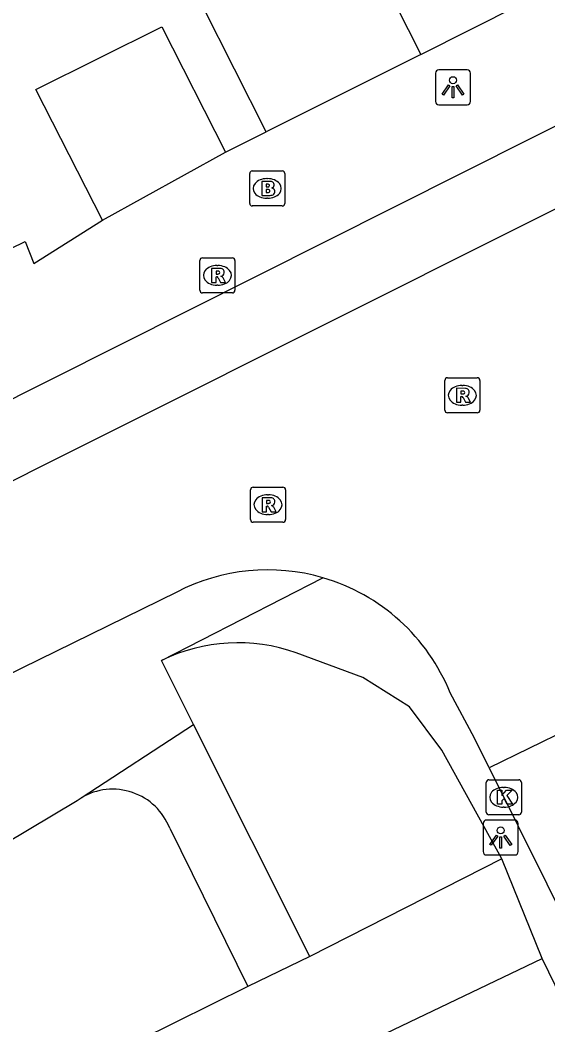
# Model space of a CAD drawing. Extents: x 157793 to 159380, y 380882 to 382313.
# Drawn here: x 158303.24 to 158318.28, y 381473.87 to 381502.51 of the extents above; entities that cross this region are included whole.
import ezdxf

# ---------------------------------------------------------------- set-up
doc = ezdxf.new("R2010")
doc.units = 0
for name, color, linetype in [('IMGEO_Brandkraan', 7, 'Continuous'), ('IMGEO_Kolk', 7, 'Continuous'), ('IMGEO_Lichtpunt', 7, 'Continuous'), ('IMGEO_Pand', 7, 'Continuous'), ('IMGEO_Rijbaan_lokaal_open', 7, 'Continuous'), ('IMGEO_Rioolput', 7, 'Continuous'), ('IMGEO_Voetpad_open', 7, 'Continuous')]:
    doc.layers.add(name, color=color, linetype=linetype)

msp = doc.modelspace()

# ---------------------------------------------------------------- linework, layer by layer
at = {"layer": 'IMGEO_Brandkraan'}
for p, q in [((158309.781, 381497.289), (158309.781, 381498.141)), ((158309.856, 381498.215), (158310.708, 381498.215)), ((158310.269, 381497.995), (158310.294, 381497.995)), ((158310.782, 381498.141), (158310.782, 381497.289)), ((158310.292, 381497.435), (158310.267, 381497.435)), ((158310.708, 381497.215), (158309.856, 381497.215))]:
    msp.add_line(p, q, dxfattribs=at)
for points in [[(158309.781, 381497.289), (158309.781, 381498.141)], [(158309.856, 381498.215), (158310.708, 381498.215)], [(158310.782, 381498.141), (158310.782, 381497.289)], [(158310.129, 381497.915), (158310.129, 381497.515), (158310.342, 381497.515)], [(158310.36, 381497.915), (158310.129, 381497.915)], [(158310.308, 381497.834), (158310.254, 381497.834), (158310.254, 381497.758)], [(158310.254, 381497.758), (158310.307, 381497.758)], [(158310.316, 381497.682), (158310.254, 381497.682), (158310.254, 381497.601)], [(158310.254, 381497.601), (158310.316, 381497.601)], [(158310.708, 381497.215), (158309.856, 381497.215)]]:
    msp.add_lwpolyline(points, dxfattribs=at)
for centre, radius, start, end in [((158309.858, 381498.139), 0.0765, 91.552, 178.448), ((158309.858, 381498.139), 0.0765, 91.552, 178.448), ((158310.706, 381498.139), 0.0765, 1.552, 88.448), ((158310.706, 381498.139), 0.0765, 1.552, 88.448), ((158310.309, 381497.796), 0.0379, 267.8285, 90.9355), ((158310.317, 381497.641), 0.0404, 269.8759, 90.5077), ((158310.364, 381497.77), 0.145, 59.4692, 91.5367), ((158310.389, 381497.817), 0.0922, 285.5137, 58.1501), ((158310.394, 381497.625), 0.105, 301.3115, 78.989), ((158310.348, 381497.766), 0.251, 268.6676, 293.5347), ((158309.858, 381497.291), 0.0765, 181.552, 268.448), ((158309.858, 381497.291), 0.0765, 181.552, 268.448), ((158310.706, 381497.291), 0.0765, 271.552, 358.448), ((158310.706, 381497.291), 0.0765, 271.552, 358.448)]:
    msp.add_arc(centre, radius, start, end, dxfattribs=at)
for centre, major_axis, ratio, start_param, end_param in [((158310.268, 381497.715), (-0.387, 0.002), 0.722429, 4.712389, 7.853982), ((158310.293, 381497.715), (-0.39, 0.002), 0.717154, 1.570796, 4.712389)]:
    msp.add_ellipse(centre, major_axis=major_axis, ratio=ratio, start_param=start_param, end_param=end_param, dxfattribs=at)
at = {"layer": 'IMGEO_Kolk'}
for p, q in [((158316.526, 381479.933), (158316.526, 381480.785)), ((158316.601, 381480.859), (158317.453, 381480.859)), ((158317.527, 381480.785), (158317.527, 381479.933)), ((158317.014, 381480.639), (158317.039, 381480.639)), ((158317.037, 381480.079), (158317.012, 381480.079)), ((158317.453, 381479.859), (158316.601, 381479.859))]:
    msp.add_line(p, q, dxfattribs=at)
for points in [[(158316.526, 381479.933), (158316.526, 381480.785)], [(158316.601, 381480.859), (158317.453, 381480.859)], [(158317.527, 381480.785), (158317.527, 381479.933)], [(158316.847, 381480.559), (158316.97, 381480.559), (158316.97, 381480.408), (158317.1, 381480.559), (158317.264, 381480.559), (158317.118, 381480.408), (158317.271, 381480.159), (158317.119, 381480.159), (158317.034, 381480.323), (158316.97, 381480.256), (158316.97, 381480.159), (158316.847, 381480.159), (158316.847, 381480.559)], [(158317.453, 381479.859), (158316.601, 381479.859)]]:
    msp.add_lwpolyline(points, dxfattribs=at)
for centre, start, end in [((158316.603, 381480.783), 91.552, 178.448), ((158316.603, 381480.783), 91.552, 178.448), ((158317.451, 381480.783), 1.552, 88.448), ((158317.451, 381480.783), 1.552, 88.448), ((158316.603, 381479.935), 181.552, 268.448), ((158316.603, 381479.935), 181.552, 268.448), ((158317.451, 381479.935), 271.552, 358.448), ((158317.451, 381479.935), 271.552, 358.448)]:
    msp.add_arc(centre, 0.0765, start, end, dxfattribs=at)
for centre, major_axis, ratio, start_param, end_param in [((158317.013, 381480.359), (-0.387, 0.002), 0.722429, 4.712389, 7.853982), ((158317.038, 381480.359), (-0.39, 0.002), 0.717154, 1.570796, 4.712389)]:
    msp.add_ellipse(centre, major_axis=major_axis, ratio=ratio, start_param=start_param, end_param=end_param, dxfattribs=at)
at = {"layer": 'IMGEO_Lichtpunt'}
for p, q in [((158315.981, 381501.098), (158315.173, 381501.098)), ((158315.981, 381501.098), (158315.173, 381501.098)), ((158315.079, 381501.003), (158315.079, 381500.196)), ((158315.079, 381501.003), (158315.079, 381500.196)), ((158316.075, 381500.196), (158316.075, 381501.003)), ((158316.075, 381500.196), (158316.075, 381501.003)), ((158315.173, 381500.102), (158315.981, 381500.102)), ((158315.173, 381500.102), (158315.981, 381500.102)), ((158316.441, 381479.616), (158316.441, 381478.809)), ((158316.441, 381479.616), (158316.441, 381478.809)), ((158317.343, 381479.711), (158316.535, 381479.711)), ((158317.343, 381479.711), (158316.535, 381479.711)), ((158317.437, 381478.809), (158317.437, 381479.616)), ((158317.437, 381478.809), (158317.437, 381479.616)), ((158316.535, 381478.715), (158317.343, 381478.715)), ((158316.535, 381478.715), (158317.343, 381478.715))]:
    msp.add_line(p, q, dxfattribs=at)
for points in [[(158315.453, 381500.667), (158315.492, 381500.639), (158315.304, 381500.377), (158315.266, 381500.404), (158315.453, 381500.667)], [(158315.555, 381500.619), (158315.602, 381500.619), (158315.602, 381500.297), (158315.555, 381500.297), (158315.555, 381500.619)], [(158315.665, 381500.639), (158315.703, 381500.666), (158315.89, 381500.404), (158315.851, 381500.376), (158315.665, 381500.639)], [(158316.815, 381479.28), (158316.854, 381479.252), (158316.666, 381478.99), (158316.628, 381479.017), (158316.815, 381479.28)], [(158316.917, 381479.232), (158316.964, 381479.232), (158316.964, 381478.91), (158316.917, 381478.91), (158316.917, 381479.232)], [(158317.027, 381479.252), (158317.065, 381479.279), (158317.252, 381479.017), (158317.213, 381478.989), (158317.027, 381479.252)]]:
    msp.add_lwpolyline(points, dxfattribs=at)
for centre in [(158315.578, 381500.801), (158316.94, 381479.414)]:
    msp.add_circle(centre, 0.0994, dxfattribs=at)
for centre, start, end in [((158315.173, 381501.003), 90, 180), ((158315.173, 381501.003), 90, 180), ((158315.981, 381501.003), 0, 90), ((158315.981, 381501.003), 0, 90), ((158315.173, 381500.196), 180, 270), ((158315.173, 381500.196), 180, 270), ((158315.981, 381500.196), 270, 0), ((158315.981, 381500.196), 270, 360), ((158316.535, 381479.616), 90, 180), ((158316.535, 381479.616), 90, 180), ((158317.343, 381479.616), 0, 90), ((158317.343, 381479.616), 0, 90), ((158316.535, 381478.809), 180, 270), ((158316.535, 381478.809), 180, 270), ((158317.343, 381478.809), 270, 0), ((158317.343, 381478.809), 270, 360)]:
    msp.add_arc(centre, 0.0946, start, end, dxfattribs=at)
at = {"layer": 'IMGEO_Pand'}
for points in [[(158310.247, 381499.326), (158308.441, 381502.906), (158312.854, 381505.11), (158314.661, 381501.53)], [(158305.588, 381496.813), (158303.686, 381500.536), (158307.272, 381502.319), (158309.088, 381498.746)], [(158314.661, 381501.53), (158310.247, 381499.326)], [(158305.588, 381496.813), (158309.088, 381498.746)]]:
    msp.add_lwpolyline(points, dxfattribs=at)
at = {"layer": 'IMGEO_Rijbaan_lokaal_open'}
for points in [[(158323.239, 381499.498), (158300.625, 381488.183)], [(158307.7, 381486.207), (158302.784, 381483.793)], [(158316.611, 381481.195), (158316.196, 381482.042), (158315.499, 381483.332)], [(158321.13, 381483.404), (158316.611, 381481.195)], [(158316.611, 381481.195), (158319.073, 381476.25), (158330.325, 381453.652)]]:
    msp.add_lwpolyline(points, dxfattribs=at)
for centre, radius, start, end in [((158310.295, 381481.224), 5.618, 73.7598, 117.5089), ((158310.294, 381481.229), 5.614, 22.0025, 73.7397)]:
    msp.add_arc(centre, radius, start, end, dxfattribs=at)
at = {"layer": 'IMGEO_Rioolput'}
for p, q in [((158308.36, 381494.811), (158308.36, 381495.663)), ((158308.435, 381495.737), (158309.287, 381495.737)), ((158309.361, 381495.663), (158309.361, 381494.811)), ((158308.848, 381495.517), (158308.873, 381495.517)), ((158308.871, 381494.957), (158308.846, 381494.957)), ((158309.287, 381494.737), (158308.435, 381494.737)), ((158315.345, 381491.392), (158315.345, 381492.244)), ((158315.42, 381492.318), (158316.272, 381492.318)), ((158316.346, 381492.244), (158316.346, 381491.392)), ((158315.833, 381492.098), (158315.858, 381492.098)), ((158315.856, 381491.538), (158315.831, 381491.538)), ((158316.272, 381491.318), (158315.42, 381491.318)), ((158309.803, 381488.274), (158309.803, 381489.126)), ((158309.878, 381489.2), (158310.73, 381489.2)), ((158310.804, 381489.126), (158310.804, 381488.274)), ((158310.291, 381488.98), (158310.316, 381488.98)), ((158310.314, 381488.42), (158310.289, 381488.42)), ((158310.73, 381488.2), (158309.878, 381488.2))]:
    msp.add_line(p, q, dxfattribs=at)
for points in [[(158308.36, 381494.811), (158308.36, 381495.663)], [(158308.435, 381495.737), (158309.287, 381495.737)], [(158309.361, 381495.663), (158309.361, 381494.811)], [(158308.949, 381495.435), (158308.697, 381495.437), (158308.697, 381495.037)], [(158308.697, 381495.037), (158308.821, 381495.037), (158308.821, 381495.199), (158308.832, 381495.199)], [(158308.875, 381495.356), (158308.821, 381495.356), (158308.821, 381495.275)], [(158308.821, 381495.275), (158308.873, 381495.275)], [(158308.879, 381495.17), (158308.95, 381495.037), (158309.09, 381495.037), (158309.025, 381495.163)], [(158309.287, 381494.737), (158308.435, 381494.737)], [(158315.345, 381491.392), (158315.345, 381492.244)], [(158315.42, 381492.318), (158316.272, 381492.318)], [(158316.346, 381492.244), (158316.346, 381491.392)], [(158315.934, 381492.016), (158315.682, 381492.018), (158315.682, 381491.618)], [(158315.86, 381491.937), (158315.806, 381491.937), (158315.806, 381491.856)], [(158315.682, 381491.618), (158315.806, 381491.618), (158315.806, 381491.78), (158315.817, 381491.78)], [(158315.806, 381491.856), (158315.858, 381491.856)], [(158315.864, 381491.751), (158315.935, 381491.618), (158316.075, 381491.618), (158316.01, 381491.744)], [(158316.272, 381491.318), (158315.42, 381491.318)], [(158309.803, 381488.274), (158309.803, 381489.126)], [(158309.878, 381489.2), (158310.73, 381489.2)], [(158310.804, 381489.126), (158310.804, 381488.274)], [(158310.392, 381488.898), (158310.14, 381488.9), (158310.14, 381488.5)], [(158310.318, 381488.819), (158310.264, 381488.819), (158310.264, 381488.738)], [(158310.14, 381488.5), (158310.264, 381488.5), (158310.264, 381488.662), (158310.275, 381488.662)], [(158310.264, 381488.738), (158310.316, 381488.738)], [(158310.322, 381488.633), (158310.393, 381488.5), (158310.533, 381488.5), (158310.468, 381488.626)], [(158310.73, 381488.2), (158309.878, 381488.2)]]:
    msp.add_lwpolyline(points, dxfattribs=at)
for centre, radius, start, end in [((158308.437, 381495.661), 0.0765, 91.552, 178.448), ((158308.437, 381495.661), 0.0765, 91.552, 178.448), ((158309.285, 381495.661), 0.0765, 1.552, 88.448), ((158309.285, 381495.661), 0.0765, 1.552, 88.448), ((158308.948, 381495.325), 0.109, 350.3612, 89.416), ((158308.831, 381495.146), 0.0533, 26.0293, 88.6989), ((158308.857, 381495.464), 0.19, 274.7715, 282.9687), ((158308.881, 381495.26), 0.0964, 77.0061, 93.1865), ((158308.895, 381495.317), 0.0378, 276.6634, 79.6772), ((158308.946, 381495.325), 0.112, 277.5842, 350.9817), ((158308.93, 381495.11), 0.108, 29.5134, 73.7905), ((158308.437, 381494.813), 0.0765, 181.552, 268.448), ((158308.437, 381494.813), 0.0765, 181.552, 268.448), ((158309.285, 381494.813), 0.0765, 271.552, 358.448), ((158309.285, 381494.813), 0.0765, 271.552, 358.448), ((158315.422, 381492.242), 0.0765, 91.552, 178.448), ((158315.422, 381492.242), 0.0765, 91.552, 178.448), ((158316.27, 381492.242), 0.0765, 1.552, 88.448), ((158316.27, 381492.242), 0.0765, 1.552, 88.448), ((158315.866, 381491.841), 0.0964, 77.0061, 93.1865), ((158315.88, 381491.898), 0.0378, 276.6634, 79.6772), ((158315.933, 381491.906), 0.109, 350.3612, 89.416), ((158315.816, 381491.727), 0.0533, 26.0293, 88.6989), ((158315.842, 381492.045), 0.19, 274.7715, 282.9687), ((158315.931, 381491.906), 0.112, 277.5842, 350.9817), ((158315.915, 381491.691), 0.108, 29.5134, 73.7905), ((158315.422, 381491.394), 0.0765, 181.552, 268.448), ((158315.422, 381491.394), 0.0765, 181.552, 268.448), ((158316.27, 381491.394), 0.0765, 271.552, 358.448), ((158316.27, 381491.394), 0.0765, 271.552, 358.448), ((158309.88, 381489.124), 0.0765, 91.552, 178.448), ((158309.88, 381489.124), 0.0765, 91.552, 178.448), ((158310.728, 381489.124), 0.0765, 1.552, 88.448), ((158310.728, 381489.124), 0.0765, 1.552, 88.448), ((158310.324, 381488.723), 0.0964, 77.0061, 93.1865), ((158310.338, 381488.78), 0.0378, 276.6634, 79.6772), ((158310.391, 381488.788), 0.109, 350.3612, 89.416), ((158310.274, 381488.609), 0.0533, 26.0293, 88.6989), ((158310.3, 381488.927), 0.19, 274.7715, 282.9687), ((158310.389, 381488.788), 0.112, 277.5842, 350.9817), ((158310.373, 381488.573), 0.108, 29.5134, 73.7905), ((158309.88, 381488.276), 0.0765, 181.552, 268.448), ((158309.88, 381488.276), 0.0765, 181.552, 268.448), ((158310.728, 381488.276), 0.0765, 271.552, 358.448), ((158310.728, 381488.276), 0.0765, 271.552, 358.448)]:
    msp.add_arc(centre, radius, start, end, dxfattribs=at)
for centre, major_axis, ratio, start_param, end_param in [((158308.847, 381495.237), (-0.387, 0.002), 0.722429, 4.712389, 7.853982), ((158308.872, 381495.237), (-0.39, 0.002), 0.717154, 1.570796, 4.712389), ((158315.832, 381491.818), (-0.387, 0.002), 0.722429, 4.712389, 7.853982), ((158315.857, 381491.818), (-0.39, 0.002), 0.717154, 1.570796, 4.712389), ((158310.29, 381488.7), (-0.387, 0.002), 0.722429, 4.712389, 7.853982), ((158310.315, 381488.7), (-0.39, 0.002), 0.717154, 1.570796, 4.712389)]:
    msp.add_ellipse(centre, major_axis=major_axis, ratio=ratio, start_param=start_param, end_param=end_param, dxfattribs=at)
at = {"layer": 'IMGEO_Voetpad_open'}
for points in [[(158314.661, 381501.53), (158325.988, 381507.244), (158331.554, 381510.024), (158334.071, 381511.302), (158354.167, 381521.141), (158359.971, 381524.023), (158359.996, 381524.036)], [(158290.721, 381485.284), (158292.396, 381486.391), (158323.691, 381502.101), (158328.215, 381504.357), (158335.434, 381507.954), (158339.842, 381510.182), (158360.378, 381520.424)], [(158309.088, 381498.746), (158310.247, 381499.326)], [(158279.346, 381486.606), (158279.862, 381485.646), (158280.323, 381484.788), (158282.401, 381485.828), (158282.563, 381485.908), (158290.201, 381489.729), (158291.758, 381490.507), (158292.187, 381490.722), (158293.783, 381491.52), (158295.901, 381492.555), (158303.384, 381496.2), (158303.625, 381495.571), (158305.588, 381496.813)], [(158307.27, 381484.26), (158311.866, 381486.618)], [(158308.184, 381482.434), (158307.27, 381484.26)], [(158316.972, 381478.604), (158315.26, 381481.699), (158314.336, 381482.933), (158313.007, 381483.769), (158311.108, 381484.475)], [(158304.977, 381480.342), (158308.184, 381482.434)], [(158311.496, 381475.816), (158308.184, 381482.434)], [(158309.727, 381474.963), (158273.457, 381457.008), (158272.57, 381458.87), (158294.066, 381473.665), (158297.419, 381475.832), (158304.861, 381480.266), (158304.977, 381480.342)], [(158307.502, 381479.477), (158309.727, 381474.963)], [(158316.972, 381478.604), (158311.496, 381475.816)], [(158318.119, 381475.762), (158316.972, 381478.604)], [(158311.496, 381475.816), (158309.727, 381474.963)], [(158312.782, 381473.207), (158318.119, 381475.762)], [(158316.267, 381466.353), (158321.475, 381468.887), (158318.119, 381475.762)]]:
    msp.add_lwpolyline(points, dxfattribs=at)
for centre, radius, start, end in [((158309.444, 381479.81), 4.953, 70.3731, 116.0395), ((158305.873, 381478.841), 1.749, 21.3419, 120.8378)]:
    msp.add_arc(centre, radius, start, end, dxfattribs=at)

doc.saveas('drawing.dxf')
